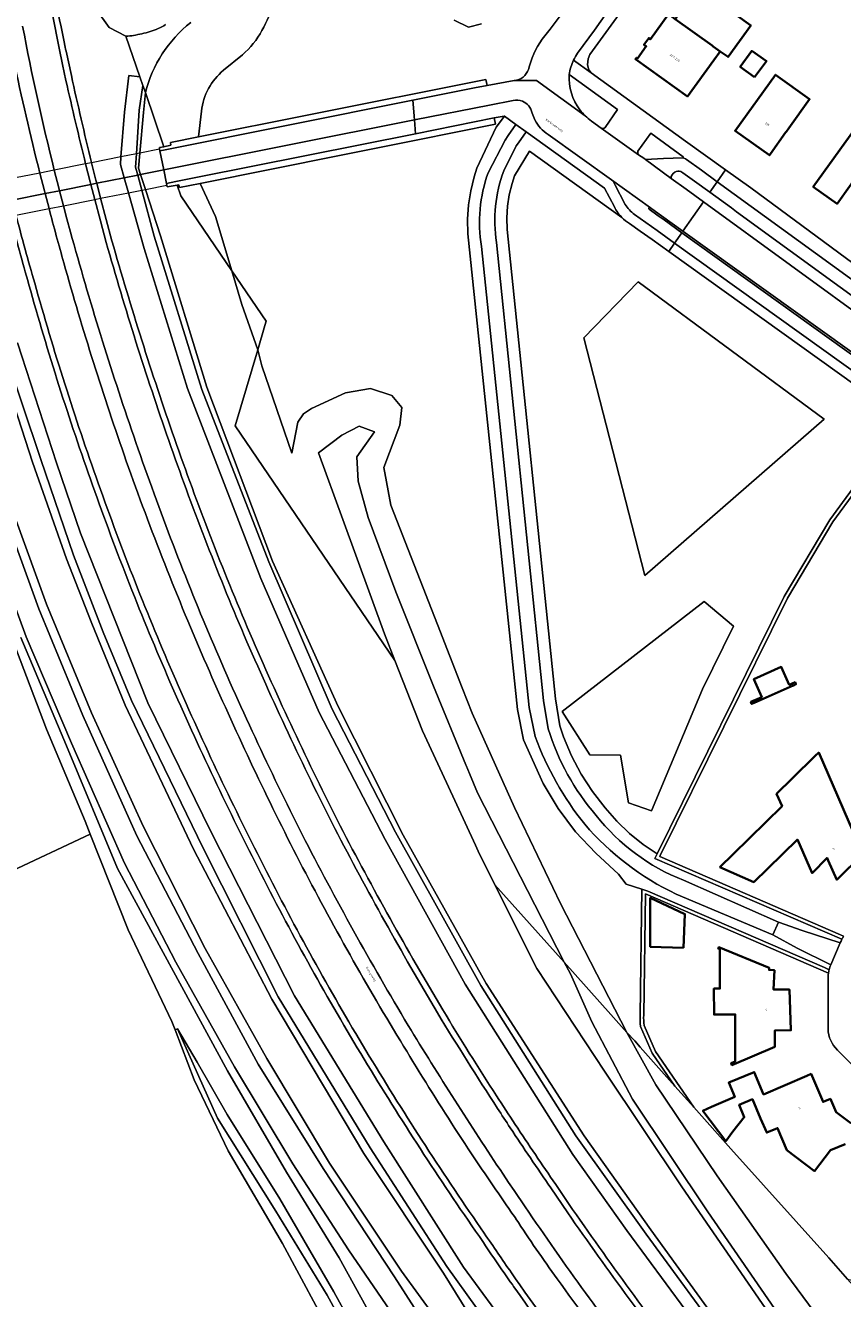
# Model space of a CAD drawing. Header units: metres. Extents: x 197700 to 204338, y 317132 to 325229.
# Tile 968 of 1056: x 198802 to 198938, y 320891 to 321103. Entities that reach past the tile are written whole.
import ezdxf
from ezdxf.enums import TextEntityAlignment as Align

# ---------------------------------------------------------------- set-up
doc = ezdxf.new("R2010")
doc.units = ezdxf.units.M
for name, color, linetype, lineweight in [('B-WE-GR-BEPLANTING_CULTUUR_BODEMBEDEKKER-GV', 90, 'Continuous', 18), ('B-WE-GR-BEPLANTING_CULTUUR_BOSPLANTSOEN-GV', 90, 'Continuous', 18), ('B-WE-GR-BOUWLAND-GV', 80, 'Continuous', 13), ('B-WE-GR-GROENVOORZIENING-GV', 80, 'Continuous', 18), ('B-WE-GW-TALUD_KRUIN-G', 90, 'Continuous', 18), ('B-WE-IE-TERREINAFSCHEIDING_KUNSTMATIG_MUUR-GV', 90, 'Continuous', 18), ('B-WE-KW-KUNSTWERK_DEK-GV', 170, 'Continuous', 18), ('B-WE-OG-BEBOUWING-GV', 7, 'Continuous', 35), ('B-WE-OG-BEBOUWING-T18', 10, 'Continuous', 18), ('B-WE-OG-TERREIN_CULTUURSCHEIDING-GV', 7, 'Continuous', 18), ('B-WE-OG-TERREIN_ERF-GV', 7, 'Continuous', 18), ('B-WE-OG-TOPOGRAFIE-T18', 10, 'Continuous', 18), ('B-WE-OG-WATER-GV', 130, 'Continuous', 18), ('B-WE-OG-WATER_GREPPEL-GV', 160, 'Continuous', 18), ('B-WE-VH-VERHARDING_ASFALT-GV', 252, 'Continuous', 18), ('B-WE-VH-VERHARDING_BETONSTRAATSTEEN-GV', 252, 'Continuous', 18), ('B-WE-VH-VERHARDING_STRAATBAKSTEEN-GV', 252, 'Continuous', 18), ('B-WE-VH-VERHARDING_TEGEL-GV', 252, 'Continuous', 18)]:
    doc.layers.add(name, color=color, linetype=linetype, lineweight=lineweight)
doc.styles.add('NLCS-ISO-M200-T18', font='NLCS-ISO.ttf', dxfattribs={"height": 0.36})

msp = doc.modelspace()

# ---------------------------------------------------------------- linework, layer by layer
at = {"layer": 'B-WE-GR-BEPLANTING_CULTUUR_BODEMBEDEKKER-GV'}
for points in [[(198892.396, 321094.851, 0.1779899), (198894.156, 321088.991)], [(198894.156, 321088.991, 0.0389654), (198895.056, 321087.966)], [(198895.056, 321087.966, 0.0380208), (198896.103, 321087.092)], [(198897.715, 321085.923, 0.4193783), (198898.361, 321086.048)], [(198903.852, 321082.093, 0.3300423), (198903.96, 321081.466)], [(198909.992, 321078.572, 0.290377), (198909.372, 321077.541)], [(198910.99, 321078.723, 0.1635252), (198909.992, 321078.572)], [(198911.33, 321078.486, 0.0838701), (198911.007, 321078.711)]]:
    msp.add_lwpolyline(points, format="xyb", dxfattribs=at)
for points in [[(198898.361, 321086.048), (198900.44, 321089.026), (198892.396, 321094.851)], [(198896.103, 321087.092), (198897.715, 321085.923)], [(198903.96, 321081.466), (198904.802, 321080.892), (198905.101, 321080.673), (198908.09, 321080.862), (198911.314, 321080.976), (198911.393, 321081.129), (198905.989, 321085.067), (198903.852, 321082.093)], [(198909.372, 321077.541), (198909.409, 321077.514), (198911.863, 321075.769), (198914.746, 321073.668), (198943.765, 321052.514)], [(198911.007, 321078.711), (198910.99, 321078.723)], [(198946.506, 321052.932), (198920.291, 321071.986), (198919.428, 321072.614), (198915.828, 321075.23), (198913.297, 321077.07), (198911.33, 321078.486)]]:
    msp.add_lwpolyline(points, dxfattribs=at)
at = {"layer": 'B-WE-GR-BEPLANTING_CULTUUR_BOSPLANTSOEN-GV'}
msp.add_lwpolyline([(198853.324, 320883.794), (198844.605, 320900.009), (198835.544, 320915.495), (198829.845, 320927.314), (198826.686, 320935.661), (198826.17, 320937.025), (198818.888, 320952.284), (198812.557, 320968.273), (198798.561, 320961.707)], dxfattribs=at)
at = {"layer": 'B-WE-GR-BOUWLAND-GV'}
msp.add_lwpolyline([(198873.221, 321103.907), (198875.596, 321102.746), (198877.793, 321103.287)], dxfattribs=at)
at = {"layer": 'B-WE-GR-GROENVOORZIENING-GV'}
for points in [[(198821.733, 321091.836, -0.1629022), (198829.294, 321103.54)], [(198825.104, 321103.174, -0.0623117), (198822.52, 321102.019)], [(198819.763, 321101.377, -0.057224), (198818.498, 321101.255)], [(198822.52, 321102.019, -0.0340238), (198819.763, 321101.377)], [(198877.75, 321066.21, -0.1260459), (198878.869, 321078.484)], [(198881.465, 321078.817, 0.1292259), (198880.27, 321066.877)], [(198802.32, 321059.83, -0.0055933), (198799.189, 321071.167)], [(198901.15, 321071.035, -0.0844327), (198899.937, 321072.789)], [(198812.936, 321026.396, -0.0177068), (198802.32, 321059.83)], [(198825.829, 320993.661, -0.0176237), (198812.936, 321026.396)], [(198841.024, 320961.596, -0.0152411), (198825.83, 320993.659)], [(198894.966, 320969.907, -0.0807811), (198886.712, 320984.516)], [(198888.877, 320985.83, 0.1029211), (198896.86, 320971.38)], [(198896.86, 320971.38, 0.1323088), (198911.432, 320960.572)], [(198910.222, 320958.265, -0.1056592), (198894.966, 320969.907)], [(198858.202, 320930.756, -0.0183134), (198841.024, 320961.596)], [(198937.57, 320950.113, -0.0251639), (198937.843, 320950.729)], [(198935.723, 320945.646, -0.0336898), (198935.983, 320946.47)], [(198877.408, 320901.175, -0.015917), (198858.202, 320930.756)], [(198882.915, 320893.169, -0.0048231), (198877.408, 320901.175)], [(198897.715, 320873.06, -0.0112967), (198883.324, 320892.586)]]:
    msp.add_lwpolyline(points, format="xyb", dxfattribs=at)
for points in [[(198818.498, 321101.255), (198820.818, 321094.499), (198821.332, 321093.004), (198821.733, 321091.836)], [(198878.869, 321078.484), (198881.728, 321083.908), (198882.229, 321084.699), (198883.495, 321086.522), (198881.573, 321087.919), (198880.186, 321086.078), (198877.014, 321079.237), (198876.549, 321077.82), (198875.968, 321075.492), (198875.597, 321073.121), (198875.439, 321070.727), (198875.496, 321068.328), (198883.754, 320989.052), (198884.782, 320983.969), (198888.059, 320976.705), (198890.561, 320972.548), (198893.426, 320968.631), (198896.804, 320965.098), (198900.631, 320961.608), (198901.906, 320959.912), (198904.5, 320959.085), (198905.499, 320958.767), (198934.956, 320946.008)], [(198899.937, 321072.789), (198898.255, 321075.934), (198885.216, 321085.288), (198883.918, 321083.472), (198883.571, 321082.999), (198881.465, 321078.817)], [(198937.843, 320950.729), (198906.654, 320964.221), (198907.035, 320964.997), (198904.729, 320966.54), (198902.441, 320968.386), (198900.326, 320970.429), (198898.403, 320972.653), (198896.274, 320975.361), (198894.396, 320978.249), (198892.783, 320981.293), (198891.448, 320984.469), (198890.827, 320986.294), (198890.088, 320990.783), (198882.033, 321069.049), (198881.983, 321070.98), (198882.105, 321072.907), (198882.399, 321074.817), (198882.863, 321076.692), (198883.276, 321077.948), (198885.766, 321082.088), (198901.15, 321071.035)], [(198880.27, 321066.877), (198888.105, 320990.518), (198888.877, 320985.83)], [(198886.712, 320984.516), (198885.733, 320989.354), (198877.75, 321066.21)], [(198800.41, 321050.132), (198806.904, 321030.146), (198810.929, 321018.394), (198822.129, 320990.161), (198832.647, 320968.7), (198846.613, 320941.314), (198861.483, 320916.973), (198874.766, 320896.086), (198882.592, 320885.401)], [(198796.782, 321048.972), (198802.94, 321030.229), (198808.585, 321014.137), (198812.673, 321003.642), (198818.356, 320989.768), (198829.734, 320965.737), (198842.801, 320940.749), (198858.144, 320915.028), (198871.436, 320895.108), (198880.159, 320881.045)], [(198881.889, 320882.398), (198871.986, 320896.181), (198859.205, 320915.992), (198843.887, 320941.142), (198831.361, 320965.893), (198819.401, 320990.523), (198814.675, 321001.918), (198809.778, 321014.765), (198804.325, 321030.681), (198798.164, 321049.073)], [(198825.83, 320993.659), (198825.829, 320993.661)], [(198911.432, 320960.572), (198927.25, 320953.576), (198931.229, 320952.176), (198937.57, 320950.113)], [(198935.983, 320946.47), (198930.398, 320949.261), (198926.323, 320951.45), (198910.222, 320958.265)], [(198937.923, 320882.234), (198928.506, 320895.049), (198917.056, 320911.305), (198906.843, 320926.496), (198902.01, 320935.223), (198899.34, 320938.21), (198891.569, 320946.903), (198892.577, 320944.947), (198896.135, 320936.996), (198902.94, 320924.078), (198915.481, 320905.322), (198928.847, 320885.991)], [(198934.956, 320946.008), (198935.723, 320945.646)], [(198960.511, 320869.801), (198938.793, 320894.088), (198935.64, 320897.614), (198919.355, 320915.825), (198913.163, 320922.75), (198910.012, 320926.273), (198904.243, 320932.725), (198903.3, 320933.78), (198902.01, 320935.223), (198906.843, 320926.496), (198917.056, 320911.305), (198928.506, 320895.049), (198937.923, 320882.234), (198943.096, 320875.709), (198955.592, 320860.108), (198968.484, 320845.221), (198982.494, 320828.362), (198993.017, 320816.815), (199003.737, 320806.009), (199015.208, 320795.589), (199025.875, 320786.496), (199035.566, 320780.216)], [(198883.324, 320892.586), (198883.119, 320892.877), (198882.915, 320893.169)]]:
    msp.add_lwpolyline(points, dxfattribs=at)
for points in [[(198830.868, 321076.718), (198827.445, 321076.033), (198827.326, 321076.485), (198827.024, 321076.433), (198827.64, 321074.64), (198836.158, 321062.13), (198833.396, 321071.217)], [(198894.826, 321050.987), (198904.984, 321011.388), (198934.904, 321037.42), (198903.866, 321060.334)], [(198875.747, 320978.39), (198875.217, 320979.681), (198875.163, 320979.813), (198869.788, 320992.914), (198863.47, 321008.62), (198858.875, 321021.047), (198857.188, 321027.097), (198857.004, 321031.13), (198859.904, 321035.285), (198857.387, 321036.227), (198854.458, 321034.725), (198850.594, 321031.813), (198854.632, 321020.706), (198861.577, 321001.624), (198863.318, 320997.214), (198867.948, 320985.487), (198871.928, 320976.873), (198876.752, 320966.431), (198877.21, 320965.441), (198880.014, 320959.83), (198891.569, 320946.903), (198885.417, 320958.837), (198877.073, 320975.157)]]:
    msp.add_lwpolyline(points, close=True, dxfattribs=at)
at = {"layer": 'B-WE-GW-TALUD_KRUIN-G'}
msp.add_lwpolyline([(198798.348, 321025.6), (198805.264, 321006.564), (198812.727, 320988.47), (198821.371, 320969.587), (198831.692, 320949.182), (198841.98, 320930.864), (198852.448, 320913.427), (198864.404, 320895.424), (198870.124, 320887.656)], dxfattribs=at)
at = {"layer": 'B-WE-IE-TERREINAFSCHEIDING_KUNSTMATIG_MUUR-GV'}
for points in [[(198866.312, 321090.565), (198876.62, 321092.625), (198878.714, 321093.014), (198878.508, 321094.04), (198849.001, 321088.141), (198830.567, 321084.448), (198825.941, 321083.521), (198826, 321083.064), (198824.829, 321082.823), (198824.111, 321082.675), (198824.102, 321082.423), (198824.158, 321082.143), (198825.005, 321082.312)], [(198879.892, 321087.613), (198866.78, 321084.994), (198830.403, 321077.73), (198826.824, 321077.015), (198825.241, 321076.699), (198825.295, 321076.427), (198825.339, 321076.142), (198827.024, 321076.433), (198827.326, 321076.485), (198827.445, 321076.033), (198830.868, 321076.718), (198854.39, 321081.421), (198866.87, 321083.921), (198880.086, 321086.569)]]:
    msp.add_lwpolyline(points, close=True, dxfattribs=at)
at = {"layer": 'B-WE-KW-KUNSTWERK_DEK-GV'}
msp.add_lwpolyline([(198800.156, 321071.423), (198805.67, 321072.521), (198808.067, 321072.998), (198813.285, 321074.036), (198814.267, 321074.232), (198818.898, 321075.154), (198821.134, 321075.599), (198821.735, 321075.718), (198825.295, 321076.427), (198825.241, 321076.699), (198824.789, 321078.971), (198824.158, 321082.143), (198824.102, 321082.423), (198820.81, 321081.767), (198820.245, 321081.654), (198817.657, 321081.138), (198812.756, 321080.162), (198811.774, 321079.966), (198806.543, 321078.923), (198804.144, 321078.445), (198798.627, 321077.345)], dxfattribs=at)
at = {"layer": 'B-WE-OG-BEBOUWING-GV'}
for points in [[(198910.06, 321104.11), (198916.22, 321099.68), (198916.41, 321099.55), (198917.568, 321098.719), (198918.866, 321097.787), (198922.65, 321103.057), (198920.08, 321104.89), (198922.67, 321108.52), (198915.69, 321113.49), (198913.09, 321109.91), (198913.87, 321109.32)], [(198916.22, 321099.68), (198910.06, 321104.11), (198909.315, 321104.644), (198908.93, 321104.92), (198905.93, 321100.73), (198905.64, 321100.94), (198904.85, 321099.82), (198905.22, 321099.56), (198903.76, 321097.53), (198903.59, 321097.65), (198903.43, 321097.44), (198912.09, 321091.2), (198916.5, 321097.23), (198917.568, 321098.719), (198916.41, 321099.55)], [(198923.291, 321094.406), (198925.256, 321097.1), (198922.827, 321098.782), (198920.905, 321096.147)], [(198928.988, 321085.917), (198932.46, 321090.75), (198926.76, 321094.83), (198920.05, 321085.49), (198925.75, 321081.41), (198925.915, 321081.64), (198928.469, 321085.195), (198928.6, 321085.377)], [(198939.11, 321076.196), (198940.82, 321078.57), (198944.435, 321075.978), (198945.73, 321075.05), (198949.8, 321080.73), (198940.93, 321087.1), (198933.08, 321076.15), (198937.04, 321073.32)], [(198929.711, 320993.031), (198929.749, 320993.048), (198930.166, 320993.232), (198930.04, 320993.58), (198929.072, 320993.149), (198927.745, 320996.133), (198923.167, 320994.094), (198924.493, 320991.112), (198922.668, 320990.3), (198922.795, 320989.967), (198923.238, 320990.163)], [(198917.494, 320962.758), (198923.137, 320960.254), (198925.472, 320962.523), (198930.437, 320967.348), (198932.873, 320961.777), (198935.371, 320964.295), (198935.571, 320963.84), (198936.972, 320960.658), (198941.347, 320964.93), (198933.977, 320981.851), (198933.395, 320981.28), (198929.603, 320977.559), (198926.945, 320974.95), (198927.878, 320972.919), (198919.704, 320964.92)], [(198911.439, 320949.334), (198911.68, 320954.931), (198905.902, 320957.636), (198905.883, 320949.49)], [(198916.775, 320938.189), (198920.056, 320938.208), (198920.056, 320930.383), (198919.411, 320930.086), (198919.508, 320929.775), (198926.69, 320932.818), (198926.672, 320935.545), (198929.348, 320935.577), (198929.108, 320942.361), (198926.441, 320942.367), (198926.605, 320945.579), (198925.7, 320945.625), (198925.704, 320945.981), (198917.354, 320949.442), (198917.23, 320949.176), (198917.469, 320949.061), (198917.507, 320942.515), (198916.522, 320942.509), (198916.546, 320938.188)]]:
    msp.add_lwpolyline(points, close=True, dxfattribs=at)
msp.add_lwpolyline([(198939.319, 320920.108), (198936.878, 320921.923), (198936.052, 320923.846), (198935.928, 320924.136), (198934.716, 320923.616), (198932.713, 320928.284), (198931.984, 320927.971), (198924.789, 320924.885), (198923.231, 320928.609), (198918.993, 320926.836), (198919.992, 320924.448), (198916.106, 320922.822), (198914.663, 320922.161), (198918.485, 320917.097), (198919.661, 320918.687), (198921.576, 320921.072), (198920.726, 320923.147), (198922.916, 320924.081), (198924.296, 320920.864), (198925.309, 320918.502), (198927.133, 320919.258), (198928.682, 320915.585), (198933.261, 320912.087), (198935.934, 320915.609), (198938.397, 320916.597)], dxfattribs=at)
at = {"layer": 'B-WE-OG-TERREIN_CULTUURSCHEIDING-GV'}
for points in [[(198800.901, 321135.565, 0.0141256), (198807.384, 321099.23)], [(198808.363, 321099.433, -0.0141423), (198801.89, 321135.713)], [(198801.89, 321135.713, 0.0141423), (198808.363, 321099.433)], [(198843.349, 321106.909, -0.0225711), (198841.159, 321102.201)], [(198841.159, 321102.201, 0.0225711), (198843.349, 321106.909)], [(198806.543, 321078.923, -0.0142811), (198801.275, 321102.898)], [(198829.294, 321103.54, 0.1629022), (198821.733, 321091.836)], [(198841.159, 321102.201, -0.0998698), (198837.897, 321098.162)], [(198837.897, 321098.162, 0.0998698), (198841.159, 321102.201)], [(198885.791, 321096.307, -0.1067498), (198888.326, 321101.292)], [(198799.739, 321097.454, 0.0094342), (198804.144, 321078.445)], [(198812.744, 321080.208, -0.0053256), (198809.397, 321094.674)], [(198809.397, 321094.674, 0.0053256), (198812.744, 321080.208)], [(198834.763, 321095.562, 0.1926007), (198831.077, 321088.779)], [(198831.077, 321088.779, -0.1926007), (198834.763, 321095.562)], [(198883.215, 321093.849, 0.2886614), (198885.614, 321095.719)], [(198808.501, 321093.889, 0.0066978), (198811.774, 321079.966)], [(198799.189, 321071.167, 0.0055933), (198802.32, 321059.83)], [(198803.282, 321060.103, -0.0056611), (198800.156, 321071.423)], [(198805.67, 321072.521, 0.0048503), (198808.15, 321063.451)], [(198902.422, 321070.03, -0.0638835), (198901.15, 321071.035)], [(198819.789, 321034.574, -0.0160857), (198809.254, 321068.609)], [(198815.202, 321066.884, 0.0151006), (198825.636, 321033.875)], [(198826.58, 321034.205, -0.0151208), (198816.166, 321067.151)], [(198816.166, 321067.151, 0.0151208), (198826.58, 321034.205)], [(198808.15, 321063.451, 0.0165821), (198818.559, 321030.437)], [(198802.32, 321059.83, 0.0177068), (198812.936, 321026.396)], [(198813.878, 321026.731, -0.0176853), (198803.282, 321060.103)], [(198832.676, 321000.83, -0.0168691), (198819.789, 321034.574)], [(198825.636, 321033.875, 0.0172672), (198838.227, 321001.35)], [(198839.146, 321001.745, -0.0172547), (198826.58, 321034.204)], [(198826.58, 321034.204, 0.0172547), (198839.146, 321001.745)], [(198818.559, 321030.437, 0.0180982), (198831.958, 320996.423)], [(198812.936, 321026.396, 0.0176237), (198825.829, 320993.661)], [(198826.746, 320994.06, -0.0175787), (198813.878, 321026.731)], [(198847.871, 320968.197, -0.016044), (198832.676, 321000.83)], [(198838.227, 321001.35, 0.0149716), (198853.3, 320969.212)], [(198854.19, 320969.668, -0.0149865), (198839.146, 321001.745)], [(198839.146, 321001.745, 0.0149865), (198854.19, 320969.668)], [(198831.958, 320996.423, 0.0155334), (198846.935, 320964.674)], [(198825.83, 320993.659, 0.0152411), (198841.024, 320961.596)], [(198841.915, 320962.051, -0.0152922), (198826.746, 320994.06)], [(198853.3, 320969.212, 0.0146044), (198870.453, 320938.449)], [(198871.31, 320938.964, -0.0145937), (198854.19, 320969.668)], [(198854.19, 320969.668, 0.0145937), (198871.31, 320938.964)], [(198865.535, 320936.39, -0.0164263), (198847.871, 320968.197)], [(198846.935, 320964.674, 0.0182287), (198864.253, 320933.803)], [(198841.024, 320961.596, 0.0183134), (198858.202, 320930.756)], [(198859.057, 320931.274, -0.0183373), (198841.915, 320962.051)], [(198937.843, 320950.729, -0.0214441), (198938.131, 320951.243)], [(198935.608, 320945.072, -0.0217745), (198935.723, 320945.646)], [(198870.453, 320938.449, 0.0080817), (198880.444, 320922.545)], [(198880.266, 320924.657, -0.0072659), (198871.31, 320938.964)], [(198871.31, 320938.964, 0.0072659), (198880.266, 320924.657)], [(198904.294, 320936.207, -0.0389871), (198904.199, 320938.085)], [(198904.199, 320938.085, 0.0389871), (198904.294, 320936.207)], [(198904.879, 320936.368, -0.0374434), (198904.799, 320938.076)], [(198881.367, 320911.575, -0.0108575), (198865.535, 320936.39)], [(198864.253, 320933.803, 0.017), (198881.783, 320906.627)], [(198858.202, 320930.756, 0.015917), (198877.408, 320901.175)], [(198878.233, 320901.74, -0.0159268), (198859.057, 320931.274)], [(198883.394, 320919.868, -0.0026168), (198880.266, 320924.657)], [(198880.266, 320924.657, 0.0026168), (198883.394, 320919.868)], [(198880.444, 320922.545, 0.0020852), (198882.559, 320919.317)], [(198882.559, 320919.317, 0.0053444), (198889.322, 320909.292)], [(198890.145, 320909.86, -0.0054446), (198883.394, 320919.868)], [(198883.394, 320919.868, 0.0054446), (198890.145, 320909.86)], [(198881.783, 320906.627, 0.0023576), (198883.474, 320904.206)], [(198905.48, 320877.812, -0.0133063), (198885.046, 320906.129)], [(198913.783, 320877.307, -0.0124575), (198892.963, 320905.702)], [(198892.963, 320905.702, 0.0124575), (198913.783, 320877.307)], [(198883.508, 320904.157, 0.0130339), (198890.404, 320894.124)], [(198892.139, 320905.136, 0.0124528), (198912.995, 320876.692)], [(198877.408, 320901.175, 0.0048231), (198882.915, 320893.169)], [(198882.748, 320895.152, -0.0040627), (198878.233, 320901.74)], [(198883.324, 320892.586, 0.0112967), (198897.715, 320873.06)], [(198898.507, 320873.67, -0.011275), (198884.142, 320893.161)], [(198890.404, 320894.124, 0.0106352), (198911.662, 320865.851)]]:
    msp.add_lwpolyline(points, format="xyb", dxfattribs=at)
for points in [[(198918.389, 320879.999), (198902.017, 320902.188), (198893.01, 320914.852), (198875.018, 320943.255), (198861.693, 320967.343), (198850.685, 320988.549), (198840.961, 321010.871), (198828.765, 321042.527), (198821.533, 321065.84), (198818.898, 321075.154), (198818.192, 321077.647), (198817.56, 321079.882), (198817.657, 321081.138), (198818.23, 321088.564), (198818.967, 321094.721), (198820.818, 321094.499), (198818.498, 321101.255), (198815.677, 321102.698), (198813.585, 321105.655)], [(198888.326, 321101.292), (198889.206, 321102.424), (198891.706, 321105.731)], [(198877.793, 321103.287), (198875.596, 321102.746), (198873.221, 321103.907)], [(198807.384, 321099.23), (198807.929, 321096.557), (198808.501, 321093.889)], [(198809.397, 321094.674), (198808.508, 321098.758), (198808.435, 321099.095), (198808.363, 321099.433)], [(198808.363, 321099.433), (198808.435, 321099.095), (198808.508, 321098.758), (198809.397, 321094.674)], [(198837.897, 321098.162), (198834.763, 321095.562)], [(198834.763, 321095.562), (198837.897, 321098.162)], [(198885.614, 321095.719), (198885.791, 321096.307)], [(198920.256, 320882.573), (198905.997, 320902.309), (198894.87, 320918), (198878.533, 320943.371), (198864.723, 320968.078), (198853.85, 320989.522), (198842.922, 321013.758), (198831.982, 321042.778), (198824.246, 321067.99), (198821.735, 321075.718), (198820.93, 321078.196), (198820.579, 321079.276), (198820.81, 321081.767), (198821.438, 321088.557), (198821.733, 321091.836), (198821.332, 321093.004), (198820.716, 321088.942), (198820.245, 321081.654), (198820.102, 321079.436), (198820.461, 321078.102), (198821.134, 321075.599), (198823.195, 321067.931), (198831.129, 321042.371), (198842.308, 321013.642), (198852.871, 320989.073), (198863.432, 320968.591), (198877.635, 320943.004), (198893.477, 320917.967), (198905.208, 320901.594), (198919.055, 320882.68)], [(198831.077, 321088.779), (198830.567, 321084.448), (198849.001, 321088.141), (198878.508, 321094.04), (198878.714, 321093.014), (198883.215, 321093.849)], [(198926.914, 320886.657), (198911.171, 320909.459), (198898.261, 320928.769), (198886.989, 320945.858), (198880.014, 320959.83), (198877.21, 320965.441), (198876.752, 320966.431), (198871.928, 320976.873), (198867.948, 320985.487), (198863.318, 320997.214), (198861.421, 321000), (198836.71, 321036.3), (198840.454, 321048.956), (198837.801, 321056.506), (198836.158, 321062.13), (198827.64, 321074.64), (198827.024, 321076.433), (198825.339, 321076.142), (198825.295, 321076.427), (198825.241, 321076.699), (198824.789, 321078.971), (198824.158, 321082.143), (198824.102, 321082.423), (198824.111, 321082.675), (198824.829, 321082.823), (198821.733, 321091.836), (198821.438, 321088.557), (198820.81, 321081.767), (198820.579, 321079.276), (198820.93, 321078.196), (198821.735, 321075.718), (198824.246, 321067.99), (198831.982, 321042.778), (198842.922, 321013.758), (198853.85, 320989.522), (198864.723, 320968.078), (198878.533, 320943.371), (198894.87, 320918), (198905.997, 320902.309), (198920.256, 320882.573)], [(198821.733, 321091.836), (198824.829, 321082.823), (198826, 321083.064), (198825.941, 321083.521), (198830.567, 321084.448), (198831.077, 321088.779)], [(198904.199, 320938.085), (198904.5, 320959.085), (198901.906, 320959.912), (198900.631, 320961.608), (198896.804, 320965.098), (198893.426, 320968.631), (198890.561, 320972.548), (198888.059, 320976.705), (198884.782, 320983.969), (198883.754, 320989.052), (198875.496, 321068.328), (198875.439, 321070.727), (198875.597, 321073.121), (198875.968, 321075.492), (198876.549, 321077.82), (198877.014, 321079.237), (198880.186, 321086.078), (198881.573, 321087.919), (198881.553, 321087.933), (198879.892, 321087.613), (198880.086, 321086.569), (198866.87, 321083.921), (198854.39, 321081.421), (198830.868, 321076.718), (198833.396, 321071.217), (198836.158, 321062.13), (198841.87, 321053.74), (198841.66, 321053.032), (198840.454, 321048.956), (198841.147, 321046.304), (198846.13, 321031.724), (198847.137, 321036.936), (198848.085, 321038.28), (198849.428, 321039.213), (198855.079, 321041.786), (198859.268, 321042.508), (198862.81, 321041.381), (198864.481, 321039.338), (198864.171, 321036.429), (198861.477, 321029.381), (198862.643, 321023.075), (198870.408, 321003.221), (198874.55, 320992.613), (198876.188, 320988.419), (198883.248, 320972.716), (198890.93, 320956.723), (198902.01, 320935.223), (198903.3, 320933.78), (198904.243, 320932.725), (198910.012, 320926.273), (198906.238, 320931.763), (198904.294, 320936.207)], [(198901.15, 321071.035), (198885.766, 321082.088), (198883.276, 321077.948), (198882.863, 321076.692), (198882.399, 321074.817), (198882.105, 321072.907), (198881.983, 321070.98), (198882.033, 321069.049), (198890.088, 320990.783), (198890.827, 320986.294), (198891.448, 320984.469), (198892.783, 320981.293), (198894.396, 320978.249), (198896.274, 320975.361), (198898.403, 320972.653), (198900.326, 320970.429), (198902.441, 320968.386), (198904.729, 320966.54), (198907.035, 320964.997), (198928.23, 321007.879), (198935.828, 321020.634), (198947.347, 321036.344)], [(198811.774, 321079.966), (198812.521, 321076.999), (198812.641, 321076.533), (198813.285, 321074.036), (198814.231, 321070.457), (198815.202, 321066.884)], [(198816.166, 321067.151), (198815.197, 321070.716), (198814.267, 321074.232), (198813.623, 321076.73), (198813.49, 321077.246), (198812.756, 321080.162), (198812.744, 321080.208)], [(198812.744, 321080.208), (198812.756, 321080.162), (198813.49, 321077.246), (198813.623, 321076.73), (198814.267, 321074.232), (198815.197, 321070.716), (198816.166, 321067.151)], [(198804.144, 321078.445), (198804.898, 321075.481), (198805.022, 321075.004), (198805.67, 321072.521)], [(198809.254, 321068.609), (198808.655, 321070.802), (198808.067, 321072.998), (198807.418, 321075.485), (198807.294, 321075.958), (198806.543, 321078.923)], [(198908.99, 321065.357), (198906.219, 321067.342), (198904.192, 321068.778), (198902.422, 321070.03)], [(198940.364, 321042.887), (198908.99, 321065.357)], [(198880.159, 320881.045), (198871.436, 320895.108), (198858.144, 320915.028), (198842.801, 320940.749), (198829.734, 320965.737), (198818.356, 320989.768), (198812.673, 321003.642), (198808.585, 321014.137), (198802.94, 321030.229), (198796.782, 321048.972)], [(198947.347, 321036.344), (198935.828, 321020.634), (198928.23, 321007.879), (198907.035, 320964.997), (198906.654, 320964.221), (198937.843, 320950.729)], [(198907.56, 320964.705), (198928.757, 321007.592), (198936.329, 321020.302), (198947.83, 321035.988)], [(198826.58, 321034.204), (198826.58, 321034.205)], [(198826.58, 321034.205), (198826.58, 321034.204)], [(198868.456, 320886.414), (198863.247, 320894.476), (198851.345, 320912.523), (198840.55, 320929.921), (198830.511, 320948.365), (198820.32, 320967.989), (198811.31, 320988.051), (198803.963, 321005.783), (198796.833, 321025.286)], [(198796.833, 321025.286), (198803.963, 321005.783), (198811.31, 320988.051), (198820.32, 320967.989), (198830.511, 320948.365), (198840.55, 320929.921), (198851.345, 320912.523), (198863.247, 320894.476), (198868.456, 320886.414)], [(198870.124, 320887.656), (198864.404, 320895.424), (198852.448, 320913.427), (198841.98, 320930.864), (198831.692, 320949.182), (198821.371, 320969.587), (198812.727, 320988.47), (198805.264, 321006.564), (198798.348, 321025.6)], [(198798.348, 321025.6), (198805.264, 321006.564), (198812.727, 320988.47), (198821.371, 320969.587), (198831.692, 320949.182), (198841.98, 320930.864), (198852.448, 320913.427), (198864.404, 320895.424), (198870.124, 320887.656)], [(198867.413, 320881.675), (198855.588, 320898.956), (198846.316, 320913.293), (198836.579, 320929.474), (198826.826, 320946.907), (198818.281, 320963.399), (198809.402, 320983.4), (198801.886, 321001.15), (198794.575, 321020.898)], [(198794.575, 321020.898), (198801.886, 321001.15), (198809.402, 320983.4), (198818.281, 320963.399), (198826.826, 320946.907), (198836.579, 320929.474), (198846.316, 320913.293), (198855.588, 320898.956), (198867.413, 320881.675)], [(198798.561, 320961.707), (198812.557, 320968.273), (198811.712, 320970.407), (198805.245, 320985.776), (198798.144, 321004.473)], [(198798.144, 321004.473), (198805.245, 320985.776), (198811.712, 320970.407), (198812.557, 320968.273), (198818.888, 320952.284), (198826.17, 320937.025), (198826.686, 320935.661), (198827.084, 320935.812), (198830.352, 320930.253), (198835.366, 320921.556), (198844.126, 320907.453), (198853.138, 320891.989), (198863.143, 320873.764)], [(198865.767, 320876.352), (198854.011, 320897.621), (198845.234, 320911.928), (198835.415, 320928.788), (198817.107, 320962.516), (198808.61, 320982.976), (198800.977, 321001.048)], [(198800.977, 321001.048), (198808.61, 320982.976), (198817.107, 320962.516), (198835.415, 320928.788), (198845.234, 320911.928), (198854.011, 320897.621), (198865.767, 320876.352)], [(198825.829, 320993.661), (198825.83, 320993.659)], [(198938.131, 320951.243), (198937.63, 320951.475), (198907.47, 320964.522), (198907.56, 320964.705)], [(198928.847, 320885.991), (198915.481, 320905.322), (198902.94, 320924.078), (198896.135, 320936.996), (198892.577, 320944.947), (198891.569, 320946.903), (198880.014, 320959.83), (198886.989, 320945.858), (198898.261, 320928.769), (198911.171, 320909.459), (198926.914, 320886.657)], [(198935.723, 320945.646), (198934.956, 320946.008), (198905.499, 320958.767), (198904.5, 320959.085), (198904.199, 320938.085)], [(198904.799, 320938.076), (198905.089, 320958.291), (198935.608, 320945.072)], [(198861.852, 320873.373), (198852.029, 320891.442), (198843.463, 320905.445), (198833.773, 320920.913), (198829.674, 320929.986), (198827.084, 320935.812), (198826.686, 320935.661), (198829.845, 320927.314), (198835.544, 320915.495), (198844.605, 320900.009), (198853.324, 320883.794)], [(198863.143, 320873.764), (198853.138, 320891.989), (198844.126, 320907.453), (198835.366, 320921.556), (198830.352, 320930.253), (198827.084, 320935.812), (198829.674, 320929.986), (198833.773, 320920.913), (198843.463, 320905.445), (198852.029, 320891.442), (198861.852, 320873.373)], [(198904.294, 320936.207), (198906.238, 320931.763), (198910.012, 320926.273), (198913.163, 320922.75), (198906.765, 320932.056), (198904.879, 320936.368)], [(198885.046, 320906.129), (198883.192, 320908.859), (198882.278, 320910.216), (198881.367, 320911.575)], [(198892.963, 320905.702), (198890.145, 320909.86)], [(198890.145, 320909.86), (198892.963, 320905.702)], [(198889.322, 320909.292), (198892.139, 320905.136)], [(198883.474, 320904.206), (198883.508, 320904.157)], [(198884.142, 320893.161), (198883.444, 320894.156), (198882.748, 320895.152)], [(198882.915, 320893.169), (198883.119, 320892.877), (198883.324, 320892.586)]]:
    msp.add_lwpolyline(points, dxfattribs=at)
for points in [[(198840.454, 321048.956), (198841.66, 321053.032), (198841.87, 321053.74), (198836.158, 321062.13), (198837.801, 321056.506)], [(198894.826, 321050.987), (198903.866, 321060.334), (198934.904, 321037.42), (198904.984, 321011.388)], [(198875.217, 320979.681), (198875.747, 320978.39), (198877.073, 320975.157), (198885.417, 320958.837), (198891.569, 320946.903), (198899.34, 320938.21), (198902.01, 320935.223), (198890.93, 320956.723), (198883.248, 320972.716), (198876.188, 320988.419), (198874.55, 320992.613), (198870.408, 321003.221), (198862.643, 321023.075), (198861.477, 321029.381), (198864.171, 321036.429), (198864.481, 321039.338), (198862.81, 321041.381), (198859.268, 321042.508), (198855.079, 321041.786), (198849.428, 321039.213), (198848.085, 321038.28), (198847.137, 321036.936), (198846.13, 321031.724), (198841.147, 321046.304), (198840.454, 321048.956), (198836.71, 321036.3), (198861.421, 321000), (198863.318, 320997.214), (198861.577, 321001.624), (198854.632, 321020.706), (198850.594, 321031.813), (198854.458, 321034.725), (198857.387, 321036.227), (198859.904, 321035.285), (198857.004, 321031.13), (198857.188, 321027.097), (198858.875, 321021.047), (198863.47, 321008.62), (198869.788, 320992.914), (198875.163, 320979.813)], [(198891.203, 320988.714), (198914.882, 321007.028), (198919.784, 321002.901), (198914.61, 320992.437), (198906.081, 320972.145), (198902.273, 320973.485), (198900.955, 320981.436), (198895.809, 320981.492)]]:
    msp.add_lwpolyline(points, close=True, dxfattribs=at)
at = {"layer": 'B-WE-OG-TERREIN_ERF-GV'}
for points in [[(198910.06, 321104.11), (198913.87, 321109.32), (198913.09, 321109.91), (198915.69, 321113.49), (198922.67, 321108.52), (198920.08, 321104.89), (198922.65, 321103.057), (198918.866, 321097.787), (198917.568, 321098.719), (198916.5, 321097.23), (198912.09, 321091.2), (198903.43, 321097.44), (198903.59, 321097.65), (198903.76, 321097.53), (198905.22, 321099.56), (198904.85, 321099.82), (198905.64, 321100.94), (198905.93, 321100.73), (198908.93, 321104.92), (198909.315, 321104.644)], [(198925.256, 321097.1), (198923.291, 321094.406), (198920.905, 321096.147), (198922.827, 321098.782)], [(198932.46, 321090.75), (198928.988, 321085.917), (198928.6, 321085.377), (198928.469, 321085.195), (198925.915, 321081.64), (198925.75, 321081.41), (198920.05, 321085.49), (198926.76, 321094.83)], [(198944.435, 321075.978), (198940.82, 321078.57), (198939.11, 321076.196), (198937.04, 321073.32), (198933.08, 321076.15), (198940.93, 321087.1), (198949.8, 321080.73), (198945.73, 321075.05)], [(198929.749, 320993.048), (198929.711, 320993.031), (198923.238, 320990.163), (198922.795, 320989.967), (198922.668, 320990.3), (198924.493, 320991.112), (198923.167, 320994.094), (198927.745, 320996.133), (198929.072, 320993.149), (198930.04, 320993.58), (198930.166, 320993.232)], [(198925.472, 320962.523), (198923.137, 320960.254), (198917.494, 320962.758), (198919.704, 320964.92), (198927.878, 320972.919), (198926.945, 320974.95), (198929.603, 320977.559), (198933.395, 320981.28), (198933.977, 320981.851), (198941.347, 320964.93), (198936.972, 320960.658), (198935.571, 320963.84), (198935.371, 320964.295), (198932.873, 320961.777), (198930.437, 320967.348)], [(198911.439, 320949.334), (198905.883, 320949.49), (198905.902, 320957.636), (198911.68, 320954.931)], [(198920.056, 320938.208), (198916.775, 320938.189), (198916.546, 320938.188), (198916.522, 320942.509), (198917.507, 320942.515), (198917.469, 320949.061), (198917.23, 320949.176), (198917.354, 320949.442), (198925.704, 320945.981), (198925.7, 320945.625), (198926.605, 320945.579), (198926.441, 320942.367), (198929.108, 320942.361), (198929.348, 320935.577), (198926.672, 320935.545), (198926.69, 320932.818), (198919.508, 320929.775), (198919.411, 320930.086), (198920.056, 320930.383)]]:
    msp.add_lwpolyline(points, close=True, dxfattribs=at)
for points in [[(198906.66, 321113.128), (198895.846, 321098.216), (198895.557, 321097.5), (198895.429, 321096.473), (198895.633, 321095.633), (198896.049, 321095.127), (198911.769, 321083.776), (198918.438, 321078.999), (198922.67, 321075.967), (198940.953, 321062.449), (198947.552, 321057.428), (198948.258, 321057.191), (198948.329, 321057.188), (198949.173, 321057.15), (198949.877, 321057.362), (198950.531, 321057.888), (198955.684, 321065.352), (198974.175, 321091.298), (198979.657, 321098.988), (198985.265, 321106.859)], [(198947.83, 321035.988), (198936.329, 321020.302), (198928.757, 321007.592), (198907.56, 320964.705), (198907.47, 320964.522), (198937.63, 320951.475), (198938.131, 320951.243)], [(198935.608, 320945.072), (198905.089, 320958.291), (198904.799, 320938.076)], [(198935.532, 320935.79), (198935.534, 320944.102)], [(198904.879, 320936.368), (198906.765, 320932.056), (198913.163, 320922.75), (198919.355, 320915.825), (198935.64, 320897.614), (198938.793, 320894.088), (198961.519, 320888.885), (198977.729, 320885.212), (198992.661, 320885.208), (199003.255, 320885.442), (199004.812, 320885.816), (199004.814, 320885.817), (199006.451, 320886.212), (199010.205, 320888.575)], [(198961.877, 320929.623), (198961.87, 320923.339), (198948.146, 320923.319), (198944.62, 320924.824), (198937.112, 320932.277)], [(198938.397, 320916.597), (198935.934, 320915.609), (198933.261, 320912.087), (198928.682, 320915.585), (198927.133, 320919.258), (198925.309, 320918.502), (198924.296, 320920.864), (198922.916, 320924.081), (198920.726, 320923.147), (198921.576, 320921.072), (198919.661, 320918.687), (198918.485, 320917.097), (198914.663, 320922.161), (198916.106, 320922.822), (198919.992, 320924.448), (198918.993, 320926.836), (198923.231, 320928.609), (198924.789, 320924.885), (198931.984, 320927.971), (198932.713, 320928.284), (198934.716, 320923.616), (198935.928, 320924.136), (198936.052, 320923.846), (198936.878, 320921.923), (198939.319, 320920.108)]]:
    msp.add_lwpolyline(points, dxfattribs=at)
for points in [[(198935.534, 320944.102, -0.0372115), (198935.608, 320945.072)], [(198904.799, 320938.076, 0.0374434), (198904.879, 320936.368)], [(198937.112, 320932.277, -0.1974314), (198935.532, 320935.79)]]:
    msp.add_lwpolyline(points, format="xyb", dxfattribs=at)
at = {"layer": 'B-WE-OG-WATER-GV'}
msp.add_lwpolyline([(198891.203, 320988.714), (198895.809, 320981.492), (198900.955, 320981.436), (198902.273, 320973.485), (198906.081, 320972.145), (198914.61, 320992.437), (198919.784, 321002.901), (198914.882, 321007.028)], close=True, dxfattribs=at)
at = {"layer": 'B-WE-OG-WATER_GREPPEL-GV'}
for points in [[(198803.221, 321279.076), (198803.281, 321222.516), (198801.757, 321186.876), (198802.342, 321173.601), (198802.902, 321165.455), (198804.51, 321153.292), (198806.793, 321135.328), (198806.938, 321134.186), (198808.877, 321123.427), (198812.235, 321109.685), (198813.585, 321105.655), (198815.677, 321102.698), (198818.498, 321101.255)], [(198919.055, 320882.68), (198905.208, 320901.594), (198893.477, 320917.967), (198877.635, 320943.004), (198863.432, 320968.591), (198852.871, 320989.073), (198842.308, 321013.642), (198831.129, 321042.371), (198823.195, 321067.931), (198821.134, 321075.599), (198820.461, 321078.102), (198820.102, 321079.436), (198820.245, 321081.654), (198820.716, 321088.942), (198821.332, 321093.004), (198820.818, 321094.499), (198818.967, 321094.721), (198818.23, 321088.564), (198817.657, 321081.138), (198817.56, 321079.882), (198818.192, 321077.647), (198818.898, 321075.154), (198821.533, 321065.84), (198828.765, 321042.527), (198840.961, 321010.871), (198850.685, 320988.549), (198861.693, 320967.343), (198875.018, 320943.255), (198893.01, 320914.852), (198902.017, 320902.188), (198918.389, 320879.999)], [(198882.592, 320885.401), (198874.766, 320896.086), (198861.483, 320916.973), (198846.613, 320941.314), (198832.647, 320968.7), (198822.129, 320990.161), (198810.929, 321018.394), (198806.904, 321030.146), (198800.41, 321050.132)], [(198798.164, 321049.073), (198804.325, 321030.681), (198809.778, 321014.765), (198814.675, 321001.918), (198819.401, 320990.523), (198831.361, 320965.893), (198843.887, 320941.142), (198859.205, 320915.992), (198871.986, 320896.181), (198881.889, 320882.398)]]:
    msp.add_lwpolyline(points, dxfattribs=at)
for points in [[(198822.52, 321102.019, 0.0623117), (198825.104, 321103.174)], [(198818.498, 321101.255, 0.057224), (198819.763, 321101.377)], [(198819.763, 321101.377, 0.0340238), (198822.52, 321102.019)]]:
    msp.add_lwpolyline(points, format="xyb", dxfattribs=at)
at = {"layer": 'B-WE-VH-VERHARDING_ASFALT-GV'}
for points in [[(198807.384, 321099.23, -0.0141256), (198800.901, 321135.565)], [(198801.275, 321102.898, 0.0142811), (198806.543, 321078.923)], [(198888.326, 321101.292, 0.1067498), (198885.791, 321096.307)], [(198893.108, 321097.25, -0.0424418), (198893.786, 321098.398)], [(198804.144, 321078.445, -0.0094342), (198799.739, 321097.454)], [(198892.396, 321094.851, -0.0800352), (198893.108, 321097.25)], [(198885.614, 321095.719, -0.2886614), (198883.215, 321093.849)], [(198894.156, 321088.991, -0.1779899), (198892.396, 321094.851)], [(198811.774, 321079.966, -0.0066978), (198808.501, 321093.889)], [(198883.033, 321090.549, -0.1509717), (198884.583, 321090.417)], [(198884.583, 321090.417, -0.2466348), (198886.215, 321088.442)], [(198886.215, 321088.442, 0.0488724), (198886.676, 321087.28)], [(198895.056, 321087.966, -0.0389654), (198894.156, 321088.991)], [(198896.103, 321087.092, -0.0380208), (198895.056, 321087.966)], [(198886.676, 321087.28, 0.1363597), (198888.871, 321084.864)], [(198878.869, 321078.484, 0.1260459), (198877.75, 321066.21)], [(198880.27, 321066.877, -0.1292259), (198881.465, 321078.817)], [(198800.156, 321071.423, 0.0056611), (198803.282, 321060.103)], [(198808.15, 321063.451, -0.0048503), (198805.67, 321072.521)], [(198809.254, 321068.609, 0.0160857), (198819.789, 321034.574)], [(198825.636, 321033.875, -0.0151006), (198815.202, 321066.884)], [(198818.559, 321030.437, -0.0165821), (198808.15, 321063.451)], [(198803.282, 321060.103, 0.0176853), (198813.878, 321026.731)], [(198819.789, 321034.574, 0.0168691), (198832.676, 321000.83)], [(198838.227, 321001.35, -0.0172672), (198825.636, 321033.875)], [(198831.958, 320996.423, -0.0180982), (198818.559, 321030.437)], [(198813.878, 321026.731, 0.0175787), (198826.746, 320994.06)], [(198832.676, 321000.83, 0.016044), (198847.871, 320968.197)], [(198853.3, 320969.212, -0.0149716), (198838.227, 321001.35)], [(198846.935, 320964.674, -0.0155334), (198831.958, 320996.423)], [(198826.746, 320994.06, 0.0152922), (198841.915, 320962.051)], [(198886.712, 320984.516, 0.0807811), (198894.966, 320969.907)], [(198896.86, 320971.38, -0.1029211), (198888.877, 320985.83)], [(198911.432, 320960.572, -0.1323088), (198896.86, 320971.38)], [(198870.453, 320938.449, -0.0146044), (198853.3, 320969.212)], [(198894.966, 320969.907, 0.1056592), (198910.222, 320958.265)], [(198847.871, 320968.197, 0.0164263), (198865.535, 320936.39)], [(198864.253, 320933.803, -0.0182287), (198846.935, 320964.674)], [(198841.915, 320962.051, 0.0183373), (198859.057, 320931.274)], [(198880.444, 320922.545, -0.0080817), (198870.453, 320938.449)], [(198865.535, 320936.39, 0.0108575), (198881.367, 320911.575)], [(198881.783, 320906.627, -0.017), (198864.253, 320933.803)], [(198859.057, 320931.274, 0.0159268), (198878.233, 320901.74)], [(198882.559, 320919.317, -0.0020852), (198880.444, 320922.545)], [(198889.322, 320909.292, -0.0053444), (198882.559, 320919.317)], [(198883.474, 320904.206, -0.0023576), (198881.783, 320906.627)], [(198885.046, 320906.129, 0.0133063), (198905.48, 320877.812)], [(198890.404, 320894.124, -0.0130339), (198883.508, 320904.157)], [(198912.995, 320876.692, -0.0124528), (198892.139, 320905.136)], [(198878.233, 320901.74, 0.0040627), (198882.748, 320895.152)], [(198884.142, 320893.161, 0.011275), (198898.507, 320873.67)], [(198911.662, 320865.851, -0.0106352), (198890.404, 320894.124)]]:
    msp.add_lwpolyline(points, format="xyb", dxfattribs=at)
for points in [[(198893.786, 321098.398), (198896.629, 321102.228), (198905.03, 321114.281)], [(198891.706, 321105.731), (198889.206, 321102.424), (198888.326, 321101.292)], [(198808.501, 321093.889), (198807.929, 321096.557), (198807.384, 321099.23)], [(198885.791, 321096.307), (198885.614, 321095.719)], [(198895.056, 321087.966), (198886.94, 321093.849), (198883.215, 321093.849), (198878.714, 321093.014), (198876.62, 321092.625), (198866.312, 321090.565), (198866.587, 321087.288), (198879.104, 321089.779), (198883.033, 321090.549)], [(198883.215, 321093.849), (198886.94, 321093.849), (198895.056, 321087.966)], [(198881.465, 321078.817), (198883.571, 321082.999), (198883.918, 321083.472), (198885.216, 321085.288), (198883.495, 321086.522), (198882.229, 321084.699), (198881.728, 321083.908), (198878.869, 321078.484)], [(198905.922, 321072.66), (198907.39, 321071.609), (198907.796, 321071.316), (198911.352, 321068.767), (198914.746, 321073.668), (198911.863, 321075.769), (198909.409, 321077.514), (198909.372, 321077.541), (198905.101, 321080.673), (198904.802, 321080.892), (198903.96, 321081.466), (198897.715, 321085.923), (198896.103, 321087.092)], [(198888.871, 321084.864), (198899.426, 321077.312), (198905.922, 321072.66)], [(198799.51, 321073.898), (198805.022, 321075.004), (198807.418, 321075.485), (198812.641, 321076.533), (198813.623, 321076.73), (198818.192, 321077.647), (198820.461, 321078.102), (198820.93, 321078.196), (198824.789, 321078.971), (198824.158, 321082.143), (198824.102, 321082.423), (198820.81, 321081.767), (198820.245, 321081.654), (198817.657, 321081.138), (198812.756, 321080.162), (198811.774, 321079.966), (198806.543, 321078.923), (198804.144, 321078.445), (198798.627, 321077.345)], [(198815.202, 321066.884), (198814.231, 321070.457), (198813.285, 321074.036), (198812.641, 321076.533), (198812.521, 321076.999), (198811.774, 321079.966)], [(198800.156, 321071.423), (198805.67, 321072.521), (198808.067, 321072.998), (198813.285, 321074.036), (198814.267, 321074.232), (198818.898, 321075.154), (198821.134, 321075.599), (198821.735, 321075.718), (198825.295, 321076.427), (198825.241, 321076.699), (198824.789, 321078.971), (198820.93, 321078.196), (198820.461, 321078.102), (198818.192, 321077.647), (198813.623, 321076.73), (198812.641, 321076.533), (198807.418, 321075.485), (198805.022, 321075.004), (198799.51, 321073.898)], [(198805.67, 321072.521), (198805.022, 321075.004), (198804.898, 321075.481), (198804.144, 321078.445)], [(198806.543, 321078.923), (198807.294, 321075.958), (198807.418, 321075.485), (198808.067, 321072.998), (198808.655, 321070.802), (198809.254, 321068.609)], [(198959.615, 321041.249), (198955.202, 321044.381), (198943.765, 321052.514), (198914.746, 321073.668), (198911.352, 321068.767), (198952.999, 321038.912), (198957.755, 321035.499), (198966.713, 321029.096), (198971.452, 321025.687), (198972.882, 321024.675)], [(198888.877, 320985.83), (198888.105, 320990.518), (198880.27, 321066.877)], [(198877.75, 321066.21), (198885.733, 320989.354), (198886.712, 320984.516)], [(198910.222, 320958.265), (198926.323, 320951.45), (198927.25, 320953.576), (198911.432, 320960.572)], [(198881.367, 320911.575), (198882.278, 320910.216), (198883.192, 320908.859), (198885.046, 320906.129)], [(198892.139, 320905.136), (198889.322, 320909.292)], [(198883.508, 320904.157), (198883.474, 320904.206)], [(198882.748, 320895.152), (198883.444, 320894.156), (198884.142, 320893.161)]]:
    msp.add_lwpolyline(points, dxfattribs=at)
for points in [[(198866.312, 321090.565), (198825.005, 321082.312), (198824.158, 321082.143), (198824.789, 321078.971), (198866.587, 321087.288)], [(198935.983, 320946.47), (198937.57, 320950.113), (198931.229, 320952.176), (198927.25, 320953.576), (198926.323, 320951.45), (198930.398, 320949.261)]]:
    msp.add_lwpolyline(points, close=True, dxfattribs=at)
at = {"layer": 'B-WE-VH-VERHARDING_BETONSTRAATSTEEN-GV'}
msp.add_lwpolyline([(198905.858, 321072.683, 0.8681597), (198905.707, 321072.394)], format="xyb", dxfattribs=at)
for points in [[(198905.707, 321072.394), (198907.197, 321071.33), (198908.21, 321070.619), (198911.166, 321068.499), (198943.793, 321045.098), (198945.937, 321042.883)], [(198952.999, 321038.912), (198911.352, 321068.767), (198907.796, 321071.316), (198907.39, 321071.609), (198905.922, 321072.66), (198905.858, 321072.683)]]:
    msp.add_lwpolyline(points, dxfattribs=at)
at = {"layer": 'B-WE-VH-VERHARDING_STRAATBAKSTEEN-GV'}
for points in [[(198937.57, 320950.113), (198935.983, 320946.47)], [(198935.534, 320944.102), (198935.532, 320935.79)], [(198937.112, 320932.277), (198944.62, 320924.824), (198948.146, 320923.319), (198961.87, 320923.339), (198961.877, 320929.623), (198960.973, 320931.265), (198960.949, 320932.264)]]:
    msp.add_lwpolyline(points, dxfattribs=at)
for points in [[(198937.843, 320950.729, 0.0251639), (198937.57, 320950.113)], [(198938.131, 320951.243, 0.0214441), (198937.843, 320950.729)], [(198935.723, 320945.646, 0.0217745), (198935.608, 320945.072)], [(198935.983, 320946.47, 0.0336898), (198935.723, 320945.646)], [(198935.608, 320945.072, 0.0372115), (198935.534, 320944.102)], [(198935.532, 320935.79, 0.1974314), (198937.112, 320932.277)]]:
    msp.add_lwpolyline(points, format="xyb", dxfattribs=at)
at = {"layer": 'B-WE-VH-VERHARDING_TEGEL-GV'}
for points in [[(198896.049, 321095.127), (198895.633, 321095.633), (198895.429, 321096.473), (198895.557, 321097.5), (198895.846, 321098.216), (198906.66, 321113.128), (198933.552, 321151.027), (198947.538, 321171.097), (198948.439, 321171.773), (198949.207, 321172.12), (198950.076, 321172.322), (198951.248, 321172.19), (198948.728, 321173.875), (198948.44, 321173.796), (198947.624, 321173.467), (198946.223, 321172.469), (198945.9, 321172.239), (198944.528, 321170.27), (198931.919, 321152.176), (198931.34, 321151.36), (198905.03, 321114.281), (198896.629, 321102.228), (198893.786, 321098.398)], [(198911.951, 321080.694), (198914.432, 321078.907), (198917.054, 321077.001), (198918.438, 321078.999), (198911.769, 321083.776), (198896.049, 321095.127), (198893.108, 321097.25)], [(198893.108, 321097.25), (198896.049, 321095.127)], [(198892.396, 321094.851), (198900.44, 321089.026), (198898.361, 321086.048)], [(198883.033, 321090.549), (198879.104, 321089.779), (198866.587, 321087.288), (198866.78, 321084.994), (198879.892, 321087.613), (198881.553, 321087.933), (198881.573, 321087.919), (198883.495, 321086.522), (198885.216, 321085.288), (198898.255, 321075.934), (198899.937, 321072.789)], [(198897.715, 321085.923), (198903.96, 321081.466)], [(198899.426, 321077.312), (198888.871, 321084.864)], [(198903.852, 321082.093), (198905.989, 321085.067), (198911.393, 321081.129), (198911.314, 321080.976)], [(198911.314, 321080.976), (198908.09, 321080.862), (198905.101, 321080.673), (198909.372, 321077.541)], [(198917.054, 321077.001), (198914.432, 321078.907), (198911.951, 321080.694)], [(198905.922, 321072.66), (198899.426, 321077.312)], [(198910.99, 321078.723), (198911.007, 321078.711)], [(198911.33, 321078.486), (198913.297, 321077.07), (198915.828, 321075.23), (198917.054, 321077.001)], [(198950.566, 321055.622), (198948.329, 321057.188), (198948.258, 321057.191), (198947.552, 321057.428), (198940.953, 321062.449), (198922.67, 321075.967), (198918.438, 321078.999), (198917.054, 321077.001), (198947.009, 321055.234)], [(198901.727, 321073.212), (198899.97, 321076.521)], [(198899.97, 321076.521), (198901.727, 321073.212)], [(198902.422, 321070.03), (198904.192, 321068.778), (198906.219, 321067.342), (198908.99, 321065.357), (198909.964, 321066.763), (198907.046, 321068.855), (198906.088, 321069.521), (198903.275, 321071.548)], [(198903.275, 321071.548), (198906.088, 321069.521), (198907.046, 321068.855), (198909.964, 321066.763), (198911.166, 321068.499), (198908.21, 321070.619), (198907.197, 321071.33), (198905.707, 321072.394)], [(198905.858, 321072.683), (198905.922, 321072.66)], [(198945.115, 321040.708), (198943.013, 321042.85), (198941.492, 321044.154), (198909.964, 321066.763), (198908.99, 321065.357), (198940.364, 321042.887)], [(198945.937, 321042.883), (198943.793, 321045.098), (198911.166, 321068.499), (198909.964, 321066.763)], [(198909.964, 321066.763), (198941.492, 321044.154), (198943.013, 321042.85), (198945.115, 321040.708)]]:
    msp.add_lwpolyline(points, dxfattribs=at)
for points in [[(198893.786, 321098.398, 0.0424418), (198893.108, 321097.25)], [(198893.108, 321097.25, 0.0800352), (198892.396, 321094.851)], [(198884.583, 321090.417, 0.1509717), (198883.033, 321090.549)], [(198886.215, 321088.442, 0.2466348), (198884.583, 321090.417)], [(198886.676, 321087.28, -0.0488724), (198886.215, 321088.442)], [(198888.871, 321084.864, -0.1363597), (198886.676, 321087.28)], [(198898.361, 321086.048, -0.4193783), (198897.715, 321085.923)], [(198903.96, 321081.466, -0.3300423), (198903.852, 321082.093)], [(198911.314, 321080.976, -0.0687956), (198911.951, 321080.694)], [(198911.951, 321080.694, 0.0687956), (198911.314, 321080.976)], [(198899.97, 321076.521, 0.1461909), (198899.426, 321077.312)], [(198899.426, 321077.312, -0.1461909), (198899.97, 321076.521)], [(198909.372, 321077.541, -0.290377), (198909.992, 321078.572)], [(198909.992, 321078.572, -0.1635252), (198910.99, 321078.723)], [(198911.007, 321078.711, -0.0838701), (198911.33, 321078.486)], [(198903.275, 321071.548, -0.1076485), (198901.727, 321073.212)], [(198901.727, 321073.212, 0.1076485), (198903.275, 321071.548)], [(198899.937, 321072.789, 0.0844327), (198901.15, 321071.035)], [(198901.15, 321071.035, 0.0638835), (198902.422, 321070.03)], [(198905.707, 321072.394, -0.8681597), (198905.858, 321072.683)]]:
    msp.add_lwpolyline(points, format="xyb", dxfattribs=at)
for points in [[(198826.824, 321077.015), (198830.403, 321077.73), (198866.78, 321084.994), (198866.587, 321087.288), (198824.789, 321078.971), (198825.241, 321076.699)], [(198947.009, 321055.234), (198917.054, 321077.001), (198915.828, 321075.23), (198919.428, 321072.614), (198920.291, 321071.986), (198946.506, 321052.932), (198954.681, 321047.117), (198964.288, 321040.334), (198997.084, 321017.029), (198998.366, 321018.74), (198955.909, 321048.891)]]:
    msp.add_lwpolyline(points, close=True, dxfattribs=at)

# ---------------------------------------------------------------- texts
at = {"layer": 'B-WE-OG-BEBOUWING-T18', "style": 'NLCS-ISO-M200-T18'}
for s, rotation, p in [('227-229', 324.3, (198910.011, 321097.628)), ('231', 324.5, (198925.391, 321086.586)), ('3', 44.3, (198936.472, 320965.761)), ('4', 2, (198925.225, 320938.979)), ('5', 23.2, (198930.808, 320922.579))]:
    msp.add_text(s, height=0.36, rotation=rotation, dxfattribs=at).set_placement(p, align=Align.MIDDLE)
at = {"layer": 'B-WE-OG-TOPOGRAFIE-T18', "style": 'NLCS-ISO-M200-T18'}
for s, rotation, p in [('Kerkraderweg', 324.4, (198889.899, 321086.374)), ('Euregioweg', 302.8, (198859.298, 320944.9))]:
    msp.add_text(s, height=0.36, rotation=rotation, dxfattribs=at).set_placement(p, align=Align.MIDDLE)

doc.saveas('drawing.dxf')
